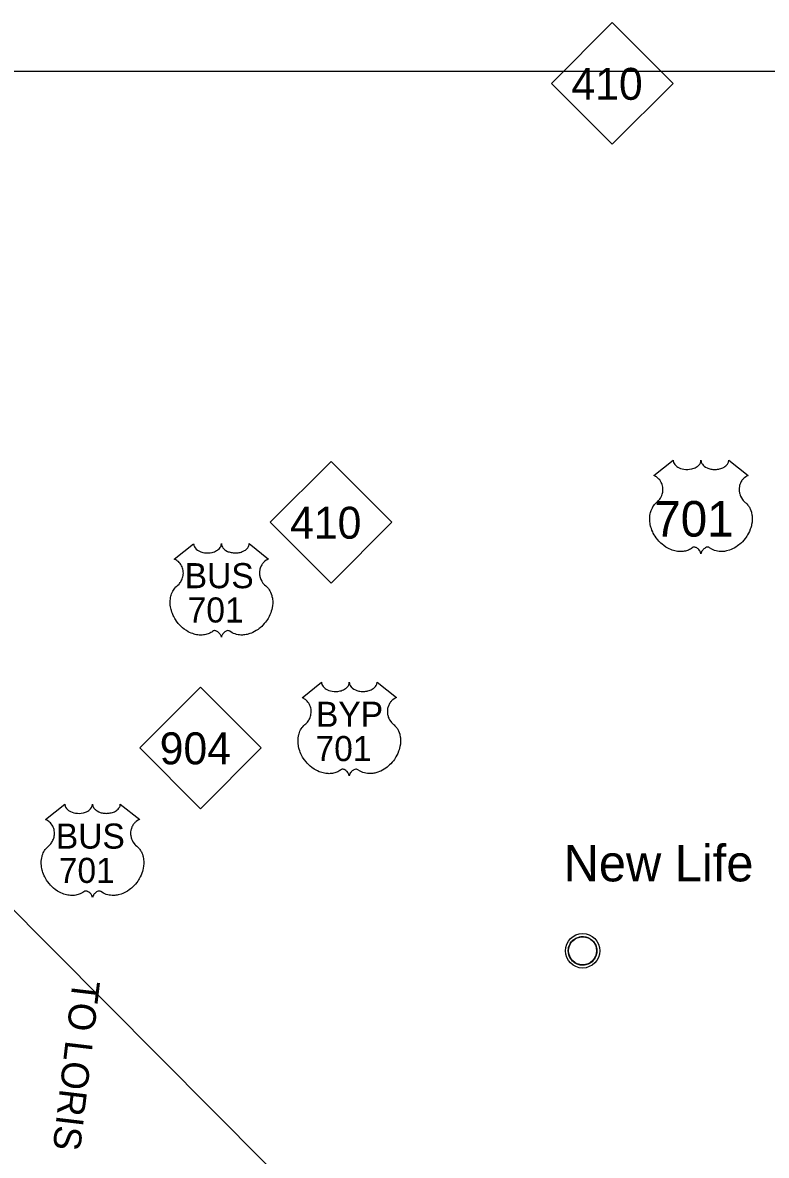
# Model space of a CAD drawing. Extents: x 5197761 to 5514561, y 1890130 to 2080942.
# Drawn here: x 5266963 to 5283264, y 1937547 to 1962374 of the extents above; entities that cross this region are included whole.
import ezdxf

# ---------------------------------------------------------------- set-up
doc = ezdxf.new("R2010")
doc.units = 0
for name, color, linetype in [('Exist Civil Demographics Community CELL', 7, 'Continuous'), ('Exist Civil Demographics Community Label', 7, 'Continuous'), ('Exist Road Primary NC Shield CELL', 7, 'Continuous'), ('Exist Road Primary NC Shield Number Label', 7, 'Continuous'), ('Exist Road Primary US Shield CELL', 7, 'Continuous'), ('Exist Road Primary US Shield Number Label', 7, 'Continuous'), ('Map Preparation Destination Label', 7, 'Continuous'), ('Map Preparation Inset Cut Line', 7, 'Continuous')]:
    doc.layers.add(name, color=color, linetype=linetype)

msp = doc.modelspace()

# ---------------------------------------------------------------- linework, layer by layer
at = {"layer": 'Exist Civil Demographics Community CELL'}
msp.add_lwpolyline([(5278926, 1942080), (5278930, 1942102), (5278937, 1942128), (5278949, 1942157), (5278961, 1942180), (5278974, 1942203), (5278989, 1942224), (5279005, 1942241), (5279023, 1942260), (5279046, 1942278), (5279067, 1942293), (5279087, 1942304), (5279107, 1942314), (5279129, 1942323), (5279151, 1942330), (5279169, 1942335), (5279188, 1942338), (5279205, 1942341), (5279230, 1942342), (5279248, 1942341), (5279270, 1942340), (5279290, 1942337), (5279310, 1942333), (5279330, 1942328), (5279350, 1942320), (5279377, 1942308), (5279402, 1942294), (5279422, 1942280), (5279443, 1942264), (5279456, 1942252), (5279473, 1942234), (5279488, 1942215), (5279500, 1942197), (5279513, 1942177), (5279523, 1942156), (5279531, 1942136), (5279537, 1942116), (5279542, 1942098), (5279547, 1942074), (5279549, 1942055), (5279550, 1942031), (5279550, 1942008), (5279547, 1941985), (5279543, 1941963), (5279537, 1941938), (5279529, 1941915), (5279520, 1941895), (5279508, 1941871), (5279494, 1941849), (5279481, 1941831), (5279464, 1941812), (5279443, 1941792), (5279423, 1941775), (5279402, 1941762), (5279385, 1941752), (5279358, 1941739), (5279329, 1941728), (5279306, 1941722), (5279279, 1941717), (5279261, 1941715), (5279243, 1941714), (5279221, 1941714), (5279204, 1941715), (5279181, 1941718), (5279158, 1941724), (5279139, 1941729), (5279119, 1941736), (5279100, 1941744), (5279085, 1941753), (5279057, 1941769), (5279035, 1941787), (5279016, 1941805), (5278998, 1941824), (5278985, 1941840), (5278973, 1941856), (5278957, 1941885), (5278950, 1941899), (5278943, 1941915), (5278933, 1941948), (5278926, 1941976), (5278924, 1941997), (5278922, 1942022), (5278922, 1942041), (5278924, 1942067)], close=True, dxfattribs=at)
for centre, radius in [((5279237, 1942030), 377), ((5279236, 1942031), 307)]:
    msp.add_circle(centre, radius, dxfattribs=at)
at = {"layer": 'Exist Road Primary NC Shield CELL'}
for points in [[(5278555, 1961042), (5279887, 1962374), (5281219, 1961042), (5279887, 1959710)], [(5272390, 1951422), (5273722, 1952753), (5275054, 1951422), (5273722, 1950090)], [(5269530, 1946477), (5270862, 1947809), (5272194, 1946477), (5270862, 1945145)]]:
    msp.add_lwpolyline(points, close=True, dxfattribs=at)
at = {"layer": 'Exist Road Primary US Shield CELL'}
for points in [[(5281223, 1952784), (5281224, 1952766), (5281228, 1952745), (5281232, 1952735), (5281241, 1952714), (5281257, 1952690), (5281280, 1952666), (5281305, 1952645), (5281322, 1952634), (5281351, 1952618), (5281384, 1952605), (5281421, 1952594), (5281458, 1952586), (5281499, 1952582), (5281540, 1952581), (5281583, 1952584), (5281632, 1952594), (5281654, 1952600), (5281679, 1952608), (5281702, 1952618), (5281727, 1952631), (5281748, 1952644), (5281763, 1952656), (5281786, 1952677), (5281804, 1952700), (5281812, 1952712), (5281818, 1952724), (5281827, 1952750), (5281830, 1952761), (5281831, 1952785), (5281833, 1952765), (5281835, 1952753), (5281838, 1952741), (5281843, 1952728), (5281852, 1952710), (5281862, 1952695), (5281881, 1952672), (5281893, 1952661), (5281904, 1952653), (5281933, 1952633), (5281966, 1952616), (5281983, 1952608), (5282000, 1952602), (5282022, 1952596), (5282044, 1952590), (5282066, 1952587), (5282089, 1952583), (5282112, 1952582), (5282131, 1952581), (5282154, 1952581), (5282175, 1952583), (5282197, 1952585), (5282221, 1952589), (5282240, 1952594), (5282266, 1952600), (5282289, 1952609), (5282309, 1952617), (5282336, 1952631), (5282357, 1952644), (5282373, 1952657), (5282391, 1952674), (5282409, 1952694), (5282419, 1952709), (5282426, 1952725), (5282433, 1952741), (5282437, 1952758), (5282439, 1952773), (5282440, 1952785), (5282865, 1952447), (5282855, 1952443), (5282832, 1952431), (5282813, 1952421), (5282784, 1952400), (5282772, 1952389), (5282759, 1952377), (5282747, 1952364), (5282737, 1952353), (5282725, 1952336), (5282714, 1952318), (5282703, 1952300), (5282695, 1952283), (5282682, 1952249), (5282676, 1952228), (5282672, 1952209), (5282667, 1952171), (5282666, 1952153), (5282666, 1952135), (5282667, 1952116), (5282668, 1952098), (5282672, 1952080), (5282675, 1952063), (5282680, 1952043), (5282687, 1952019), (5282697, 1951996), (5282716, 1951959), (5282741, 1951922), (5282759, 1951900), (5282777, 1951882), (5282803, 1951860), (5282817, 1951848), (5282833, 1951831), (5282860, 1951800), (5282871, 1951786), (5282882, 1951770), (5282892, 1951753), (5282902, 1951735), (5282910, 1951719), (5282925, 1951682), (5282936, 1951647), (5282941, 1951628), (5282949, 1951587), (5282952, 1951566), (5282955, 1951525), (5282955, 1951476), (5282951, 1951429), (5282942, 1951375), (5282935, 1951342), (5282924, 1951304), (5282913, 1951271), (5282894, 1951223), (5282876, 1951188), (5282854, 1951147), (5282839, 1951122), (5282821, 1951095), (5282799, 1951064), (5282773, 1951032), (5282741, 1950997), (5282716, 1950972), (5282683, 1950942), (5282663, 1950926), (5282634, 1950904), (5282595, 1950878), (5282556, 1950856), (5282523, 1950839), (5282494, 1950826), (5282456, 1950812), (5282394, 1950795), (5282371, 1950790), (5282344, 1950786), (5282318, 1950783), (5282294, 1950782), (5282261, 1950782), (5282228, 1950784), (5282197, 1950789), (5282164, 1950796), (5282130, 1950806), (5282100, 1950818), (5282068, 1950833), (5282016, 1950866), (5282001, 1950874), (5281992, 1950877), (5281972, 1950878), (5281953, 1950874), (5281933, 1950866), (5281921, 1950859), (5281906, 1950849), (5281894, 1950840), (5281879, 1950826), (5281869, 1950814), (5281861, 1950805), (5281846, 1950782), (5281841, 1950771), (5281836, 1950756), (5281831, 1950735), (5281824, 1950762), (5281816, 1950780), (5281807, 1950795), (5281798, 1950808), (5281783, 1950825), (5281770, 1950838), (5281754, 1950851), (5281737, 1950861), (5281723, 1950868), (5281710, 1950873), (5281695, 1950877), (5281683, 1950878), (5281672, 1950878), (5281658, 1950874), (5281639, 1950860), (5281621, 1950848), (5281601, 1950836), (5281577, 1950823), (5281560, 1950815), (5281539, 1950807), (5281515, 1950799), (5281489, 1950792), (5281462, 1950787), (5281439, 1950783), (5281413, 1950781), (5281390, 1950780), (5281367, 1950780), (5281344, 1950782), (5281318, 1950784), (5281286, 1950789), (5281260, 1950795), (5281231, 1950803), (5281203, 1950812), (5281172, 1950824), (5281133, 1950840), (5281106, 1950854), (5281064, 1950879), (5281014, 1950913), (5280977, 1950943), (5280949, 1950968), (5280909, 1951009), (5280885, 1951036), (5280848, 1951085), (5280824, 1951119), (5280808, 1951145), (5280786, 1951186), (5280773, 1951212), (5280757, 1951250), (5280745, 1951284), (5280734, 1951317), (5280728, 1951338), (5280720, 1951374), (5280715, 1951400), (5280711, 1951435), (5280708, 1951473), (5280708, 1951507), (5280708, 1951536), (5280712, 1951569), (5280717, 1951605), (5280724, 1951635), (5280730, 1951657), (5280739, 1951684), (5280751, 1951713), (5280765, 1951741), (5280779, 1951765), (5280796, 1951790), (5280812, 1951811), (5280834, 1951835), (5280856, 1951856), (5280877, 1951873), (5280902, 1951897), (5280915, 1951912), (5280930, 1951932), (5280942, 1951951), (5280952, 1951968), (5280965, 1951993), (5280973, 1952011), (5280983, 1952040), (5280987, 1952060), (5280992, 1952086), (5280996, 1952110), (5280997, 1952141), (5280996, 1952166), (5280993, 1952195), (5280987, 1952223), (5280981, 1952248), (5280970, 1952276), (5280961, 1952297), (5280944, 1952324), (5280926, 1952350), (5280907, 1952371), (5280889, 1952390), (5280871, 1952404), (5280853, 1952417), (5280832, 1952430), (5280811, 1952440), (5280798, 1952445)], [(5270711, 1950954), (5270712, 1950936), (5270716, 1950915), (5270719, 1950905), (5270729, 1950884), (5270745, 1950860), (5270768, 1950836), (5270793, 1950815), (5270810, 1950804), (5270839, 1950788), (5270872, 1950774), (5270909, 1950764), (5270946, 1950756), (5270987, 1950752), (5271028, 1950751), (5271071, 1950754), (5271119, 1950764), (5271142, 1950769), (5271167, 1950778), (5271190, 1950788), (5271215, 1950801), (5271235, 1950814), (5271251, 1950826), (5271274, 1950847), (5271292, 1950870), (5271299, 1950882), (5271306, 1950894), (5271315, 1950920), (5271317, 1950931), (5271319, 1950955), (5271321, 1950935), (5271323, 1950923), (5271326, 1950911), (5271331, 1950898), (5271340, 1950880), (5271350, 1950865), (5271369, 1950842), (5271381, 1950831), (5271392, 1950822), (5271420, 1950803), (5271454, 1950786), (5271471, 1950778), (5271488, 1950772), (5271509, 1950766), (5271532, 1950760), (5271554, 1950757), (5271576, 1950753), (5271600, 1950752), (5271618, 1950751), (5271642, 1950751), (5271663, 1950753), (5271685, 1950755), (5271709, 1950759), (5271728, 1950763), (5271754, 1950770), (5271777, 1950779), (5271797, 1950787), (5271824, 1950801), (5271845, 1950814), (5271860, 1950827), (5271879, 1950844), (5271897, 1950864), (5271907, 1950879), (5271914, 1950895), (5271921, 1950911), (5271925, 1950928), (5271927, 1950943), (5271928, 1950955), (5272353, 1950617), (5272343, 1950613), (5272320, 1950601), (5272301, 1950591), (5272272, 1950570), (5272259, 1950559), (5272247, 1950547), (5272235, 1950534), (5272225, 1950523), (5272213, 1950505), (5272202, 1950488), (5272191, 1950470), (5272183, 1950453), (5272170, 1950419), (5272164, 1950397), (5272160, 1950379), (5272155, 1950341), (5272153, 1950323), (5272153, 1950305), (5272154, 1950286), (5272156, 1950268), (5272159, 1950249), (5272162, 1950233), (5272168, 1950213), (5272175, 1950189), (5272185, 1950166), (5272204, 1950129), (5272229, 1950091), (5272247, 1950070), (5272264, 1950052), (5272291, 1950030), (5272305, 1950018), (5272321, 1950001), (5272348, 1949970), (5272359, 1949956), (5272369, 1949940), (5272380, 1949923), (5272390, 1949905), (5272398, 1949889), (5272413, 1949852), (5272423, 1949817), (5272428, 1949798), (5272436, 1949757), (5272439, 1949736), (5272443, 1949695), (5272443, 1949646), (5272439, 1949599), (5272430, 1949545), (5272423, 1949512), (5272412, 1949474), (5272401, 1949441), (5272382, 1949393), (5272364, 1949358), (5272342, 1949317), (5272327, 1949292), (5272309, 1949265), (5272286, 1949234), (5272260, 1949202), (5272229, 1949167), (5272204, 1949142), (5272170, 1949112), (5272150, 1949096), (5272122, 1949074), (5272083, 1949048), (5272044, 1949026), (5272011, 1949009), (5271982, 1948996), (5271944, 1948982), (5271882, 1948965), (5271859, 1948960), (5271832, 1948956), (5271806, 1948953), (5271782, 1948952), (5271748, 1948952), (5271716, 1948954), (5271684, 1948959), (5271652, 1948966), (5271618, 1948976), (5271587, 1948988), (5271556, 1949003), (5271504, 1949036), (5271488, 1949044), (5271480, 1949047), (5271460, 1949048), (5271441, 1949043), (5271421, 1949036), (5271409, 1949029), (5271393, 1949019), (5271381, 1949010), (5271367, 1948996), (5271357, 1948984), (5271349, 1948975), (5271334, 1948952), (5271329, 1948941), (5271324, 1948926), (5271319, 1948905), (5271312, 1948932), (5271304, 1948950), (5271295, 1948965), (5271286, 1948978), (5271271, 1948995), (5271258, 1949008), (5271242, 1949021), (5271224, 1949031), (5271211, 1949038), (5271198, 1949043), (5271183, 1949047), (5271170, 1949048), (5271160, 1949048), (5271146, 1949044), (5271127, 1949030), (5271108, 1949018), (5271089, 1949006), (5271065, 1948993), (5271048, 1948985), (5271027, 1948977), (5271003, 1948969), (5270977, 1948962), (5270950, 1948957), (5270926, 1948953), (5270901, 1948951), (5270878, 1948950), (5270854, 1948950), (5270832, 1948952), (5270806, 1948954), (5270774, 1948959), (5270747, 1948965), (5270719, 1948973), (5270690, 1948982), (5270660, 1948994), (5270621, 1949010), (5270594, 1949024), (5270552, 1949049), (5270502, 1949083), (5270464, 1949113), (5270437, 1949138), (5270396, 1949179), (5270373, 1949206), (5270335, 1949255), (5270312, 1949289), (5270296, 1949315), (5270274, 1949356), (5270261, 1949382), (5270245, 1949420), (5270232, 1949454), (5270222, 1949487), (5270216, 1949508), (5270208, 1949544), (5270203, 1949570), (5270199, 1949605), (5270196, 1949643), (5270195, 1949677), (5270196, 1949706), (5270200, 1949739), (5270205, 1949775), (5270212, 1949805), (5270218, 1949827), (5270227, 1949854), (5270239, 1949883), (5270253, 1949911), (5270267, 1949934), (5270283, 1949960), (5270300, 1949981), (5270322, 1950005), (5270344, 1950026), (5270365, 1950043), (5270390, 1950067), (5270402, 1950082), (5270418, 1950102), (5270430, 1950121), (5270440, 1950138), (5270453, 1950163), (5270461, 1950181), (5270470, 1950210), (5270475, 1950230), (5270480, 1950256), (5270484, 1950280), (5270485, 1950311), (5270484, 1950336), (5270481, 1950365), (5270475, 1950393), (5270469, 1950418), (5270458, 1950446), (5270448, 1950467), (5270432, 1950494), (5270414, 1950520), (5270395, 1950541), (5270377, 1950560), (5270358, 1950574), (5270341, 1950587), (5270320, 1950600), (5270299, 1950610), (5270286, 1950615)], [(5273514, 1947916), (5273515, 1947899), (5273519, 1947878), (5273523, 1947867), (5273532, 1947846), (5273548, 1947822), (5273571, 1947798), (5273596, 1947777), (5273613, 1947766), (5273642, 1947751), (5273675, 1947737), (5273712, 1947726), (5273749, 1947719), (5273790, 1947714), (5273831, 1947714), (5273874, 1947717), (5273923, 1947726), (5273945, 1947732), (5273970, 1947740), (5273993, 1947750), (5274018, 1947764), (5274039, 1947777), (5274054, 1947788), (5274077, 1947810), (5274095, 1947832), (5274103, 1947845), (5274109, 1947857), (5274118, 1947882), (5274121, 1947894), (5274122, 1947917), (5274124, 1947897), (5274126, 1947885), (5274129, 1947873), (5274134, 1947860), (5274143, 1947842), (5274153, 1947827), (5274172, 1947805), (5274184, 1947794), (5274195, 1947785), (5274224, 1947765), (5274257, 1947748), (5274274, 1947741), (5274291, 1947735), (5274313, 1947728), (5274335, 1947723), (5274357, 1947719), (5274380, 1947716), (5274403, 1947714), (5274422, 1947714), (5274445, 1947714), (5274466, 1947715), (5274488, 1947718), (5274512, 1947722), (5274531, 1947726), (5274557, 1947733), (5274580, 1947741), (5274600, 1947750), (5274627, 1947764), (5274648, 1947777), (5274664, 1947789), (5274682, 1947806), (5274700, 1947827), (5274710, 1947842), (5274717, 1947857), (5274724, 1947873), (5274728, 1947890), (5274730, 1947905), (5274731, 1947918), (5275156, 1947579), (5275146, 1947575), (5275123, 1947564), (5275104, 1947553), (5275075, 1947532), (5275063, 1947521), (5275050, 1947509), (5275038, 1947497), (5275028, 1947485), (5275016, 1947468), (5275005, 1947451), (5274994, 1947432), (5274986, 1947416), (5274973, 1947381), (5274967, 1947360), (5274963, 1947342), (5274958, 1947304), (5274957, 1947286), (5274957, 1947268), (5274958, 1947249), (5274959, 1947231), (5274963, 1947212), (5274966, 1947195), (5274971, 1947175), (5274978, 1947151), (5274988, 1947129), (5275007, 1947092), (5275032, 1947054), (5275050, 1947033), (5275068, 1947015), (5275094, 1946993), (5275108, 1946980), (5275124, 1946964), (5275151, 1946933), (5275162, 1946918), (5275173, 1946902), (5275183, 1946885), (5275193, 1946867), (5275201, 1946851), (5275216, 1946815), (5275227, 1946779), (5275232, 1946761), (5275240, 1946719), (5275243, 1946698), (5275246, 1946658), (5275246, 1946609), (5275242, 1946562), (5275233, 1946507), (5275226, 1946475), (5275215, 1946437), (5275204, 1946404), (5275185, 1946355), (5275167, 1946320), (5275145, 1946279), (5275130, 1946254), (5275112, 1946227), (5275090, 1946197), (5275064, 1946164), (5275032, 1946130), (5275007, 1946104), (5274974, 1946075), (5274954, 1946058), (5274925, 1946037), (5274886, 1946010), (5274847, 1945988), (5274814, 1945971), (5274785, 1945959), (5274747, 1945944), (5274685, 1945927), (5274662, 1945922), (5274635, 1945918), (5274609, 1945916), (5274585, 1945914), (5274552, 1945914), (5274519, 1945917), (5274488, 1945921), (5274455, 1945928), (5274421, 1945938), (5274391, 1945950), (5274359, 1945965), (5274307, 1945999), (5274292, 1946007), (5274283, 1946009), (5274263, 1946010), (5274244, 1946006), (5274224, 1945998), (5274212, 1945992), (5274197, 1945982), (5274185, 1945972), (5274170, 1945958), (5274160, 1945947), (5274152, 1945938), (5274137, 1945914), (5274132, 1945903), (5274127, 1945889), (5274122, 1945868), (5274115, 1945894), (5274107, 1945912), (5274098, 1945927), (5274089, 1945940), (5274074, 1945957), (5274061, 1945970), (5274045, 1945983), (5274028, 1945994), (5274014, 1946001), (5274001, 1946005), (5273986, 1946009), (5273974, 1946010), (5273963, 1946010), (5273949, 1946007), (5273930, 1945993), (5273912, 1945980), (5273892, 1945968), (5273868, 1945955), (5273851, 1945947), (5273830, 1945939), (5273806, 1945931), (5273780, 1945925), (5273753, 1945919), (5273730, 1945915), (5273704, 1945913), (5273681, 1945912), (5273658, 1945913), (5273635, 1945914), (5273609, 1945917), (5273577, 1945922), (5273551, 1945928), (5273522, 1945935), (5273494, 1945944), (5273463, 1945956), (5273424, 1945973), (5273397, 1945987), (5273355, 1946011), (5273305, 1946045), (5273268, 1946076), (5273240, 1946101), (5273200, 1946142), (5273176, 1946169), (5273139, 1946217), (5273115, 1946252), (5273099, 1946277), (5273077, 1946319), (5273064, 1946345), (5273048, 1946382), (5273036, 1946417), (5273025, 1946449), (5273019, 1946470), (5273011, 1946507), (5273006, 1946532), (5273002, 1946568), (5272999, 1946605), (5272999, 1946640), (5272999, 1946668), (5273003, 1946702), (5273008, 1946737), (5273015, 1946768), (5273021, 1946789), (5273030, 1946816), (5273042, 1946845), (5273056, 1946874), (5273070, 1946897), (5273087, 1946922), (5273103, 1946943), (5273125, 1946967), (5273147, 1946989), (5273168, 1947005), (5273193, 1947030), (5273206, 1947044), (5273221, 1947064), (5273233, 1947083), (5273243, 1947100), (5273256, 1947125), (5273264, 1947144), (5273274, 1947172), (5273278, 1947192), (5273283, 1947218), (5273287, 1947243), (5273288, 1947273), (5273287, 1947298), (5273284, 1947327), (5273278, 1947356), (5273272, 1947380), (5273261, 1947408), (5273252, 1947429), (5273235, 1947457), (5273217, 1947483), (5273198, 1947504), (5273180, 1947523), (5273162, 1947537), (5273144, 1947549), (5273123, 1947562), (5273102, 1947572), (5273089, 1947578)], [(5267886, 1945246), (5267888, 1945229), (5267892, 1945208), (5267895, 1945197), (5267905, 1945176), (5267921, 1945152), (5267943, 1945128), (5267969, 1945107), (5267986, 1945096), (5268015, 1945081), (5268048, 1945067), (5268084, 1945056), (5268122, 1945049), (5268163, 1945044), (5268203, 1945043), (5268247, 1945047), (5268295, 1945056), (5268317, 1945062), (5268342, 1945070), (5268365, 1945080), (5268391, 1945093), (5268411, 1945107), (5268427, 1945118), (5268450, 1945140), (5268467, 1945162), (5268475, 1945175), (5268482, 1945187), (5268490, 1945212), (5268493, 1945224), (5268495, 1945247), (5268496, 1945227), (5268498, 1945215), (5268502, 1945203), (5268507, 1945190), (5268516, 1945172), (5268526, 1945157), (5268545, 1945135), (5268556, 1945124), (5268567, 1945115), (5268596, 1945095), (5268630, 1945078), (5268646, 1945071), (5268663, 1945065), (5268685, 1945058), (5268707, 1945053), (5268729, 1945049), (5268752, 1945046), (5268775, 1945044), (5268794, 1945043), (5268817, 1945044), (5268838, 1945045), (5268860, 1945048), (5268884, 1945052), (5268904, 1945056), (5268929, 1945063), (5268952, 1945071), (5268973, 1945080), (5268999, 1945093), (5269020, 1945107), (5269036, 1945119), (5269055, 1945136), (5269072, 1945157), (5269082, 1945172), (5269090, 1945187), (5269097, 1945203), (5269101, 1945220), (5269103, 1945235), (5269103, 1945248), (5269528, 1944909), (5269518, 1944905), (5269495, 1944894), (5269477, 1944883), (5269448, 1944862), (5269435, 1944851), (5269422, 1944839), (5269411, 1944827), (5269401, 1944815), (5269388, 1944798), (5269377, 1944781), (5269367, 1944762), (5269359, 1944746), (5269346, 1944711), (5269339, 1944690), (5269335, 1944671), (5269330, 1944634), (5269329, 1944615), (5269329, 1944598), (5269330, 1944579), (5269332, 1944561), (5269335, 1944542), (5269338, 1944525), (5269343, 1944505), (5269351, 1944481), (5269360, 1944458), (5269380, 1944422), (5269405, 1944384), (5269422, 1944363), (5269440, 1944345), (5269466, 1944323), (5269480, 1944310), (5269497, 1944294), (5269523, 1944263), (5269534, 1944248), (5269545, 1944232), (5269555, 1944215), (5269565, 1944197), (5269573, 1944181), (5269588, 1944145), (5269599, 1944109), (5269604, 1944091), (5269612, 1944049), (5269615, 1944028), (5269618, 1943988), (5269618, 1943938), (5269615, 1943892), (5269606, 1943837), (5269599, 1943805), (5269587, 1943767), (5269577, 1943734), (5269557, 1943685), (5269540, 1943650), (5269518, 1943609), (5269502, 1943584), (5269484, 1943557), (5269462, 1943527), (5269436, 1943494), (5269405, 1943460), (5269379, 1943434), (5269346, 1943405), (5269326, 1943388), (5269297, 1943366), (5269258, 1943340), (5269220, 1943318), (5269187, 1943301), (5269158, 1943289), (5269120, 1943274), (5269057, 1943257), (5269034, 1943252), (5269007, 1943248), (5268982, 1943246), (5268957, 1943244), (5268924, 1943244), (5268891, 1943247), (5268860, 1943251), (5268828, 1943258), (5268794, 1943268), (5268763, 1943280), (5268732, 1943295), (5268679, 1943329), (5268664, 1943337), (5268656, 1943339), (5268635, 1943340), (5268616, 1943336), (5268597, 1943328), (5268585, 1943322), (5268569, 1943311), (5268557, 1943302), (5268542, 1943288), (5268532, 1943277), (5268525, 1943268), (5268510, 1943244), (5268505, 1943233), (5268499, 1943219), (5268494, 1943198), (5268488, 1943224), (5268480, 1943242), (5268471, 1943257), (5268461, 1943270), (5268447, 1943287), (5268433, 1943300), (5268417, 1943313), (5268400, 1943324), (5268386, 1943331), (5268374, 1943335), (5268359, 1943339), (5268346, 1943340), (5268336, 1943340), (5268322, 1943337), (5268302, 1943323), (5268284, 1943310), (5268264, 1943298), (5268241, 1943285), (5268223, 1943277), (5268203, 1943269), (5268179, 1943261), (5268153, 1943254), (5268126, 1943249), (5268102, 1943245), (5268077, 1943243), (5268054, 1943242), (5268030, 1943243), (5268008, 1943244), (5267982, 1943247), (5267950, 1943251), (5267923, 1943257), (5267895, 1943265), (5267866, 1943274), (5267835, 1943286), (5267797, 1943303), (5267770, 1943317), (5267727, 1943341), (5267678, 1943375), (5267640, 1943406), (5267612, 1943431), (5267572, 1943472), (5267548, 1943499), (5267511, 1943547), (5267487, 1943582), (5267472, 1943607), (5267449, 1943649), (5267437, 1943674), (5267421, 1943712), (5267408, 1943747), (5267397, 1943779), (5267392, 1943800), (5267384, 1943836), (5267379, 1943862), (5267374, 1943898), (5267371, 1943935), (5267371, 1943970), (5267372, 1943998), (5267375, 1944032), (5267381, 1944067), (5267388, 1944097), (5267394, 1944119), (5267403, 1944146), (5267415, 1944175), (5267429, 1944203), (5267442, 1944227), (5267459, 1944252), (5267476, 1944273), (5267497, 1944297), (5267520, 1944319), (5267541, 1944335), (5267565, 1944359), (5267578, 1944374), (5267593, 1944394), (5267606, 1944413), (5267616, 1944430), (5267628, 1944455), (5267636, 1944474), (5267646, 1944502), (5267651, 1944522), (5267656, 1944548), (5267659, 1944572), (5267660, 1944603), (5267660, 1944628), (5267656, 1944657), (5267651, 1944686), (5267644, 1944710), (5267634, 1944738), (5267624, 1944759), (5267608, 1944787), (5267590, 1944813), (5267571, 1944834), (5267552, 1944853), (5267534, 1944867), (5267517, 1944879), (5267495, 1944892), (5267474, 1944902), (5267461, 1944908)]]:
    msp.add_lwpolyline(points, close=True, dxfattribs=at)
at = {"layer": 'Map Preparation Inset Cut Line'}
msp.add_lwpolyline([(5261827, 1961312), (5297879, 1961312), (5297879, 1924513), (5285058, 1924513), (5261827, 1947884)], close=True, dxfattribs=at)

# ---------------------------------------------------------------- texts
at = {"layer": 'Exist Civil Demographics Community Label'}
msp.add_text('New Life', height=800, dxfattribs=at).set_placement((5278820, 1943552))
at = {"layer": 'Exist Road Primary NC Shield Number Label'}
for s, p in [('410', (5278992, 1960683)), ('410', (5272826, 1951063)), ('904', (5269967, 1946118))]:
    msp.add_text(s, height=700, dxfattribs=at).set_placement(p)
at = {"layer": 'Exist Road Primary US Shield Number Label'}
for s, height, p in [('701', 780, (5280807, 1951109)), ('BUS', 550, (5270515, 1949978)), ('701', 550, (5270579, 1949226)), ('BYP', 550, (5273392, 1946940)), ('701', 550, (5273382, 1946188)), ('BUS', 550, (5267690, 1944270)), ('701', 550, (5267755, 1943518))]:
    msp.add_text(s, height=height, dxfattribs=at).set_placement(p)
at = {"layer": 'Map Preparation Destination Label'}
msp.add_text('TO LORIS', height=600, rotation=263.2283, dxfattribs=at).set_placement((5268064, 1941411))

doc.saveas('drawing.dxf')
